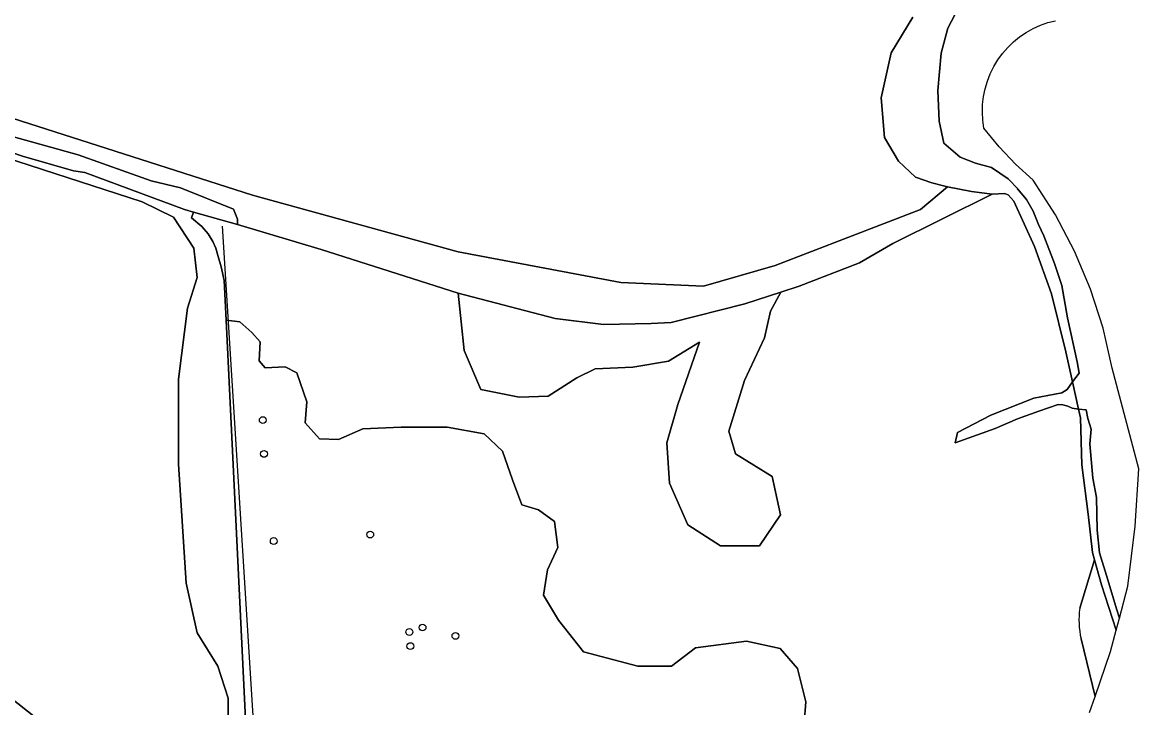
# Model space of a CAD drawing. Extents: x 162722 to 165104, y 384719 to 386284.
# Drawn here: x 164909.5 to 165070.2, y 385215.6 to 385314.3 of the extents above; entities that cross this region are included whole.
import ezdxf

# ---------------------------------------------------------------- set-up
doc = ezdxf.new("R2010")
doc.units = 0
for name, color, linetype in [('IMGEO_Boom', 7, 'Continuous'), ('IMGEO_Grasland_agrarisch', 7, 'Continuous'), ('IMGEO_Grasland_overig', 7, 'Continuous'), ('IMGEO_Hek', 7, 'Continuous'), ('IMGEO_Loofbos', 7, 'Continuous'), ('IMGEO_Oever', 7, 'Continuous'), ('IMGEO_Rivier', 7, 'Continuous'), ('IMGEO_Waterloop', 7, 'Continuous')]:
    doc.layers.add(name, color=color, linetype=linetype)

msp = doc.modelspace()

# ---------------------------------------------------------------- linework, layer by layer
at = {"layer": 'IMGEO_Boom'}
for centre in [(164944.07, 385257), (164944.25, 385252.13), (164959.54, 385240.51), (164945.65, 385239.58), (164965.18, 385226.48), (164967.08, 385227.13), (164971.81, 385225.92), (164965.32, 385224.45)]:
    msp.add_circle(centre, 0.489, dxfattribs=at)
at = {"layer": 'IMGEO_Grasland_agrarisch'}
for points in [[(164899.25, 385303.24), (164942.59, 385289.39), (164972.2, 385281.21), (164995.62, 385276.8), (165007.53, 385276.27), (165017.82, 385279.27), (165038.75, 385287.31), (165042.67, 385290.6), (165042.26, 385290.68), (165040.42, 385291.17), (165038.07, 385292), (165035.59, 385294.26), (165033.58, 385297.68), (165033.12, 385303.4), (165034.54, 385309.87), (165037.66, 385315.01)], [(164891.09, 385230.21), (164922.06, 385205.69), (164925.61, 385203.57), (164929.92, 385203.57), (164934.67, 385205.14), (164937.79, 385208.94), (164939.1, 385212.87), (164939.1, 385216.93), (164937.61, 385221.54), (164934.61, 385226.35), (164933.05, 385233.49), (164931.92, 385250.67), (164931.92, 385262.9), (164933.23, 385273.13), (164934.62, 385277.53), (164934.15, 385281.77), (164931.22, 385286.2), (164926.72, 385288.44), (164883.62, 385302.38)]]:
    msp.add_lwpolyline(points, dxfattribs=at)
at = {"layer": 'IMGEO_Grasland_overig'}
for points in [[(164909.3, 385187.13), (164909.86, 385186.83), (164910.18, 385186.66), (164911.15, 385187.23), (164938.87, 385191.43), (164944.01, 385192.19), (164942.32, 385199.05), (164938.8, 385271.38), (164938.53, 385277.1), (164938.08, 385279.06), (164937.66, 385280.57), (164937.33, 385281.74), (164936.9, 385282.71), (164936.23, 385283.84), (164935.31, 385284.89), (164933.83, 385286.14), (164934.1, 385286.95), (164932.81, 385287.31), (164918.43, 385292.65), (164916.83, 385292.9), (164909.49, 385295.02), (164883.71, 385303.84)], [(165018.64, 385275.41), (165021.31, 385276.27), (165029.99, 385279.66), (165034.77, 385282.41), (165049.1, 385289.54), (165046.13, 385289.91), (165042.67, 385290.6), (165038.75, 385287.31), (165017.82, 385279.27), (165007.53, 385276.27), (164995.62, 385276.8), (164972.2, 385281.21), (164942.59, 385289.39), (164899.25, 385303.24)], [(164883.62, 385302.38), (164926.72, 385288.44), (164931.22, 385286.2), (164934.15, 385281.77), (164934.62, 385277.53), (164933.23, 385273.13), (164931.92, 385262.9), (164931.92, 385250.67), (164933.05, 385233.49), (164934.61, 385226.35), (164937.61, 385221.54), (164939.1, 385216.93), (164939.1, 385212.87), (164937.79, 385208.94), (164934.67, 385205.14), (164929.92, 385203.57), (164925.61, 385203.57), (164922.06, 385205.69), (164891.09, 385230.21)], [(164900.57, 385299.92), (164917.49, 385295.19), (164927.98, 385291.47), (164932.25, 385290.44), (164939.85, 385287.38), (164940.25, 385286.39), (164940.43, 385285.93), (164940.41, 385285.14), (164952.5, 385281.56), (164972.22, 385275.29), (164986.17, 385271.63), (164993.15, 385270.78), (165000, 385270.92), (165002.87, 385271.05), (165013.49, 385273.75), (165018.64, 385275.41)], [(165061.69, 385229.89), (165063.84, 385236.88), (165063.55, 385237.95), (165062.89, 385243.45), (165062.01, 385250.55), (165061.78, 385257.34), (165061.52, 385258.55), (165060.58, 385258.69), (165059.97, 385258.98), (165059.27, 385259.21), (165058.59, 385259.23), (165055.81, 385258.26), (165052.75, 385257.2), (165049.54, 385255.78), (165043.74, 385253.72), (165044.07, 385255.2), (165048.89, 385257.71), (165055.06, 385260.17), (165059.11, 385260.92), (165059.9, 385261.4), (165060.64, 385262.53), (165059.68, 385266.84), (165057.65, 385275.2), (165055.17, 385281.99), (165052.22, 385288.5), (165051.4, 385289.42), (165050.87, 385289.64), (165049.1, 385289.54), (165034.77, 385282.41), (165029.99, 385279.66), (165021.31, 385276.27), (165018.64, 385275.41), (165017.16, 385272.69), (165016.32, 385268.84), (165013.43, 385262.71), (165011.15, 385255.38), (165012.11, 385252.13), (165017.4, 385248.89), (165018.6, 385243.36), (165015.6, 385238.91), (165009.95, 385238.91), (165005.26, 385241.92), (165002.61, 385247.93), (165002.25, 385253.7), (165003.82, 385259.23), (165006.94, 385268.24), (165002.49, 385265.48), (164997.33, 385264.63), (164991.92, 385264.39), (164989.27, 385263.07), (164985.18, 385260.43), (164980.98, 385260.31), (164975.45, 385261.39), (164973.05, 385267.04), (164972.22, 385275.29)], [(164972.22, 385275.29), (164952.5, 385281.56), (164940.41, 385285.14), (164934.1, 385286.95), (164933.83, 385286.14), (164935.31, 385284.89), (164936.23, 385283.84), (164936.9, 385282.71), (164937.33, 385281.74), (164937.66, 385280.57), (164938.08, 385279.06), (164938.53, 385277.1), (164938.8, 385271.38), (164940.79, 385271.16), (164942.48, 385269.6), (164943.68, 385268.27), (164943.56, 385265.51), (164944.4, 385264.54), (164947.29, 385264.66), (164948.98, 385263.82), (164950.42, 385259.61), (164950.18, 385256.6), (164952.23, 385254.31), (164954.99, 385254.19), (164958.49, 385255.76), (164964.02, 385256), (164970.64, 385256), (164975.94, 385255.03), (164978.58, 385252.51), (164980.03, 385248.41), (164981.35, 385244.8), (164983.76, 385244.08), (164986.05, 385242.4), (164986.53, 385238.66), (164985.08, 385235.41), (164984.48, 385231.8), (164986.65, 385228.19), (164990.26, 385223.62), (164998.08, 385221.57), (165002.9, 385221.57), (165006.39, 385224.22), (165013.73, 385225.18), (165018.55, 385224.1), (165021.07, 385221.21), (165022.28, 385216.4), (165021.8, 385210.26)], [(165063.12, 385214.88), (165063.92, 385217.2), (165061.88, 385225.49)]]:
    msp.add_lwpolyline(points, dxfattribs=at)
msp.add_arc((165073.87, 385228.21), 12.29, 172.1196, 192.7498, dxfattribs=at)
at = {"layer": 'IMGEO_Hek'}
msp.add_lwpolyline([(164938.23, 385284.91), (164944.01, 385192.19)], dxfattribs=at)
at = {"layer": 'IMGEO_Loofbos'}
msp.add_lwpolyline([(165018.64, 385275.41), (165013.49, 385273.75), (165002.87, 385271.05), (165000, 385270.92), (164993.15, 385270.78), (164986.17, 385271.63), (164972.22, 385275.29), (164973.05, 385267.04), (164975.45, 385261.39), (164980.98, 385260.31), (164985.18, 385260.43), (164989.27, 385263.07), (164991.92, 385264.39), (164997.33, 385264.63), (165002.49, 385265.48), (165006.94, 385268.24), (165003.82, 385259.23), (165002.25, 385253.7), (165002.61, 385247.93), (165005.26, 385241.92), (165009.95, 385238.91), (165015.6, 385238.91), (165018.6, 385243.36), (165017.4, 385248.89), (165012.11, 385252.13), (165011.15, 385255.38), (165013.43, 385262.71), (165016.32, 385268.84), (165017.16, 385272.69)], close=True, dxfattribs=at)
msp.add_lwpolyline([(165021.8, 385210.26), (165022.28, 385216.4), (165021.07, 385221.21), (165018.55, 385224.1), (165013.73, 385225.18), (165006.39, 385224.22), (165002.9, 385221.57), (164998.08, 385221.57), (164990.26, 385223.62), (164986.65, 385228.19), (164984.48, 385231.8), (164985.08, 385235.41), (164986.53, 385238.66), (164986.05, 385242.4), (164983.76, 385244.08), (164981.35, 385244.8), (164980.03, 385248.41), (164978.58, 385252.51), (164975.94, 385255.03), (164970.64, 385256), (164964.02, 385256), (164958.49, 385255.76), (164954.99, 385254.19), (164952.23, 385254.31), (164950.18, 385256.6), (164950.42, 385259.61), (164948.98, 385263.82), (164947.29, 385264.66), (164944.4, 385264.54), (164943.56, 385265.51), (164943.68, 385268.27), (164942.48, 385269.6), (164940.79, 385271.16), (164938.8, 385271.38), (164942.32, 385199.05)], dxfattribs=at)
at = {"layer": 'IMGEO_Oever'}
for points in [[(165037.66, 385315.01), (165034.54, 385309.87), (165033.12, 385303.4), (165033.58, 385297.68), (165035.59, 385294.26), (165038.07, 385292), (165040.42, 385291.17), (165042.26, 385290.68), (165042.67, 385290.6), (165046.13, 385289.91), (165049.1, 385289.54), (165050.87, 385289.64), (165051.4, 385289.42), (165052.22, 385288.5), (165055.17, 385281.99), (165057.65, 385275.2), (165059.68, 385266.84), (165060.64, 385262.53), (165061.62, 385263.74), (165061.3, 385265.38), (165059.94, 385271.7), (165059.11, 385276.38), (165058.06, 385279.54), (165056.52, 385283.53), (165055.76, 385285.18), (165054.99, 385287.06), (165054.01, 385288.77), (165052.72, 385290.29), (165052.71, 385290.33), (165051.52, 385291.61), (165051.38, 385291.73), (165048.98, 385293.39), (165046.7, 385294.01), (165044.46, 385294.85), (165042.14, 385296.87), (165041.46, 385300.05), (165041.24, 385304.46), (165041.73, 385309.84), (165042.68, 385313.43), (165043.74, 385315.45)], [(165063.92, 385217.2), (165066.12, 385223.65), (165066.94, 385226.73), (165064.82, 385233.25), (165063.84, 385236.88), (165061.69, 385229.89)], [(165061.88, 385225.49), (165063.92, 385217.2)]]:
    msp.add_lwpolyline(points, dxfattribs=at)
msp.add_lwpolyline([(165067.4, 385228.45), (165066.99, 385229.82), (165065.74, 385234), (165064.56, 385237.9), (165064.2, 385241.14), (165064.09, 385245.83), (165063.59, 385248.62), (165063.14, 385253.58), (165063.33, 385255.71), (165062.88, 385257.22), (165062.64, 385258.47), (165061.52, 385258.55), (165061.78, 385257.34), (165062.01, 385250.55), (165062.89, 385243.45), (165063.55, 385237.95), (165063.84, 385236.88), (165064.82, 385233.25), (165066.94, 385226.73)], close=True, dxfattribs=at)
msp.add_arc((165073.87, 385228.21), 12.29, 172.1196, 192.7498, dxfattribs=at)
at = {"layer": 'IMGEO_Rivier'}
msp.add_lwpolyline([(165043.74, 385315.45), (165042.68, 385313.43), (165041.73, 385309.84), (165041.24, 385304.46), (165041.46, 385300.05), (165042.14, 385296.87), (165044.46, 385294.85), (165046.7, 385294.01), (165048.98, 385293.39), (165051.38, 385291.73), (165051.52, 385291.61), (165052.71, 385290.33), (165052.72, 385290.29), (165054.01, 385288.77), (165054.99, 385287.06), (165055.76, 385285.18), (165056.52, 385283.53), (165058.06, 385279.54), (165059.11, 385276.38), (165059.94, 385271.7), (165061.3, 385265.38), (165061.62, 385263.74), (165060.64, 385262.53), (165061.52, 385258.55), (165062.64, 385258.47), (165062.88, 385257.22), (165063.33, 385255.71), (165063.14, 385253.58), (165063.59, 385248.62), (165064.09, 385245.83), (165064.2, 385241.14), (165064.56, 385237.9), (165065.74, 385234), (165066.99, 385229.82), (165067.4, 385228.45), (165068.64, 385233.08), (165069.66, 385241.72), (165070.18, 385250), (165066.37, 385264.47), (165065.05, 385270.23), (165063.23, 385275.86), (165060.94, 385281.32), (165058.18, 385286.55), (165054.99, 385291.53), (165052.43, 385293.85), (165050.07, 385296.36), (165047.9, 385299.05), (165047.74, 385300.18), (165047.68, 385301.32), (165047.71, 385302.46), (165047.84, 385303.6), (165048.07, 385304.71), (165048.39, 385305.81), (165048.81, 385306.87), (165049.32, 385307.9), (165049.91, 385308.88), (165050.58, 385309.8), (165051.34, 385310.66), (165052.16, 385311.45), (165053.04, 385312.17), (165053.99, 385312.82), (165054.99, 385313.37), (165056.03, 385313.85), (165057.11, 385314.23), (165058.21, 385314.51)], dxfattribs=at)
at = {"layer": 'IMGEO_Waterloop'}
for points in [[(164900.57, 385299.92), (164882.17, 385306.04), (164864.29, 385312.42), (164863.88, 385311.64), (164863.77, 385310.87), (164880.56, 385304.92), (164883.71, 385303.84), (164909.49, 385295.02), (164916.83, 385292.9), (164918.43, 385292.65), (164932.81, 385287.31), (164934.1, 385286.95), (164940.41, 385285.14), (164940.43, 385285.93), (164940.25, 385286.39), (164939.85, 385287.38), (164932.25, 385290.44), (164927.98, 385291.47), (164917.49, 385295.19)], [(165061.52, 385258.55), (165060.64, 385262.53), (165059.9, 385261.4), (165059.11, 385260.92), (165055.06, 385260.17), (165048.89, 385257.71), (165044.07, 385255.2), (165043.74, 385253.72), (165049.54, 385255.78), (165052.75, 385257.2), (165055.81, 385258.26), (165058.59, 385259.23), (165059.27, 385259.21), (165059.97, 385258.98), (165060.58, 385258.69)]]:
    msp.add_lwpolyline(points, close=True, dxfattribs=at)

doc.saveas('drawing.dxf')
